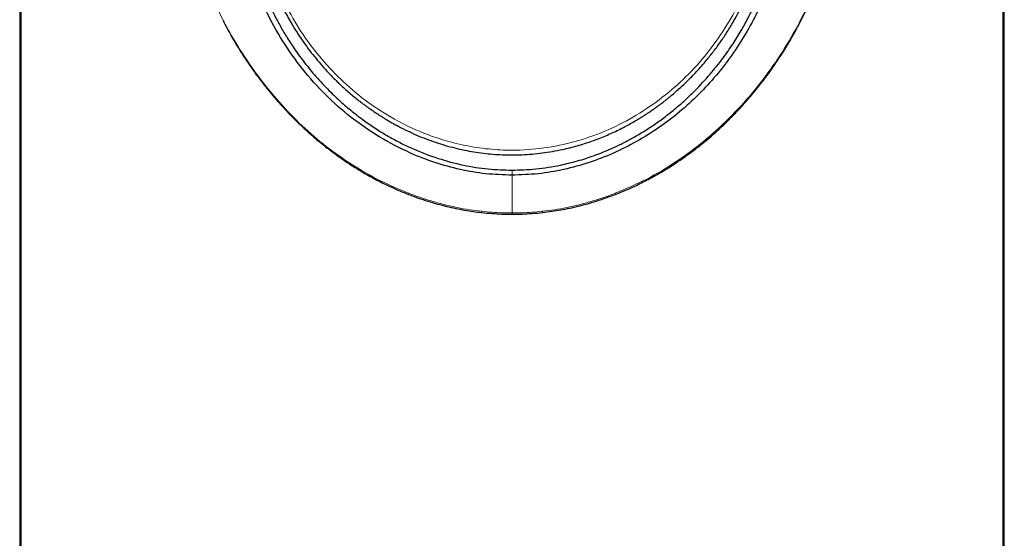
# Model space of a CAD drawing. Header units: millimetres. Extents: x 8 to 1023, y 12 to 832.
# Tile 421 of 656: x 623 to 655, y 676 to 694. Entities that reach past the tile are written whole.
import ezdxf

# ---------------------------------------------------------------- set-up
doc = ezdxf.new("R2010")
doc.units = ezdxf.units.MM

msp = doc.modelspace()

# ---------------------------------------------------------------- linework, layer by layer
at = {"color": 7, "linetype": 'Continuous', "lineweight": 30}
for p, q in [((622.554, 719.719), (622.554, 625.526)), ((655.38, 625.526), (655.38, 719.719))]:
    msp.add_line(p, q, dxfattribs=at)
at = {"color": 8, "linetype": 'Continuous', "lineweight": 0}
for p, q in [((622.556, 719.677), (622.556, 625.484)), ((655.378, 719.677), (655.378, 625.484)), ((622.605, 624.806), (622.605, 718.999)), ((655.329, 624.806), (655.329, 718.999))]:
    msp.add_line(p, q, dxfattribs=at)
at = {"color": 8, "linetype": 'Continuous', "lineweight": 0, "flags": 128}
msp.add_lwpolyline([(638.967, 688.564), (638.967, 688.407), (638.967, 688.249), (638.967, 688.092), (638.967, 687.934), (638.967, 687.777), (638.967, 687.619), (638.967, 687.461), (638.967, 687.304)], dxfattribs=at)
at = {"color": 8, "linetype": 'Continuous', "lineweight": 0}
for centre, radius, start, end in [((635.72, 687.879), 0.213, 157.4398, 167.6137), ((642.248, 687.89), 0.176, 11.3271, 23.6192), ((638.468, 687.297), 0.514, 173.094, 177.5618), ((639.556, 687.304), 0.424, 1.9611, 7.3834)]:
    msp.add_arc(centre, radius, start, end, dxfattribs=at)
for points, knots in [([(628.02, 698.362), (628.035, 698.146), (628.064, 697.722), (628.165, 697.085), (628.32, 696.376), (628.539, 695.603), (628.877, 694.684), (629.321, 693.73), (629.883, 692.753), (630.508, 691.839), (631.197, 690.989), (631.949, 690.212), (632.762, 689.511), (633.634, 688.899), (634.552, 688.369), (635.201, 688.096), (635.524, 687.961)], [0, 0, 0, 0, 0.0521812, 0.1025182, 0.1501186, 0.2184495, 0.2839759, 0.3683252, 0.4505231, 0.5313699, 0.6111083, 0.6899376, 0.7681044, 0.845884, 0.9232546, 1, 1, 1, 1]), ([(642.41, 687.961), (642.763, 688.111), (643.468, 688.411), (644.451, 689.002), (645.369, 689.68), (646.214, 690.447), (646.985, 691.29), (647.678, 692.198), (648.289, 693.158), (648.813, 694.161), (649.211, 695.11), (649.502, 695.991), (649.704, 696.79), (649.85, 697.587), (649.893, 698.104), (649.914, 698.362)], [0, 0, 0, 0, 0.084246, 0.167823, 0.25112, 0.334397, 0.417801, 0.5014, 0.584728, 0.667607, 0.750559, 0.813026, 0.875475, 0.937788, 1, 1, 1, 1]), ([(630.644, 697.05), (630.666, 696.814), (630.712, 696.343), (630.878, 695.629), (631.111, 694.926), (631.449, 694.161), (631.914, 693.348), (632.53, 692.514), (633.244, 691.747), (634.046, 691.063), (634.927, 690.478), (635.795, 690.045), (636.625, 689.742), (637.395, 689.545), (638.18, 689.424), (639.061, 689.379), (640.03, 689.448), (641.067, 689.662), (642.066, 690.008), (643.009, 690.481), (643.886, 691.064), (644.687, 691.743), (645.398, 692.509), (646.011, 693.345), (646.478, 694.161), (646.818, 694.93), (647.053, 695.634), (647.222, 696.346), (647.267, 696.815), (647.29, 697.05)], [0, 0, 0, 0, 0.0313172, 0.0623327, 0.0932221, 0.1241105, 0.1654182, 0.2069724, 0.2488093, 0.2907087, 0.3325294, 0.3744264, 0.4059489, 0.4374685, 0.4689389, 0.5003245, 0.5422022, 0.584162, 0.6259419, 0.6676606, 0.7094875, 0.7511718, 0.7927525, 0.8343683, 0.8759038, 0.9069702, 0.9379623, 0.9689347, 1, 1, 1, 1]), ([(638.967, 688.732), (638.967, 688.728), (638.967, 688.72), (638.967, 688.702), (638.967, 688.678), (638.967, 688.652), (638.967, 688.625), (638.967, 688.6), (638.967, 688.579), (638.967, 688.569), (638.967, 688.564)], [0, 0, 0, 0, 0.1112006, 0.2334279, 0.3642987, 0.4999666, 0.6356419, 0.7665316, 0.8887812, 1, 1, 1, 1]), ([(635.524, 687.961), (635.656, 687.911), (635.921, 687.813), (636.324, 687.686), (636.729, 687.576), (637.137, 687.484), (637.546, 687.409), (637.82, 687.376), (637.957, 687.359)], [0, 0, 0, 0, 0.168811, 0.336815, 0.503965, 0.670222, 0.835568, 1, 1, 1, 1]), ([(639.977, 687.359), (640.113, 687.376), (640.388, 687.409), (640.797, 687.484), (641.205, 687.576), (641.61, 687.686), (642.013, 687.813), (642.277, 687.911), (642.41, 687.961)], [0, 0, 0, 0, 0.164432, 0.329778, 0.496035, 0.663185, 0.831189, 1, 1, 1, 1]), ([(637.957, 687.359), (638.069, 687.348), (638.293, 687.326), (638.63, 687.307), (638.854, 687.305), (638.967, 687.304)], [0, 0, 0, 0, 0.33346, 0.666644, 1, 1, 1, 1]), ([(638.967, 687.304), (639.079, 687.305), (639.304, 687.307), (639.641, 687.326), (639.865, 687.348), (639.977, 687.359)], [0, 0, 0, 0, 0.333356, 0.666539, 1, 1, 1, 1]), ([(638.967, 687.304), (638.967, 687.294), (638.967, 687.274), (638.967, 687.262), (638.967, 687.265), (638.967, 687.265)], [0, 0, 0, 0, 0.435555, 0.889762, 1, 1, 1, 1])]:
    msp.add_open_spline(points, degree=3, knots=knots, dxfattribs=at)
at = {"color": 7, "linetype": 'Continuous', "lineweight": 30}
for points, knots in [([(649.952, 698.411), (649.936, 698.211), (649.905, 697.805), (649.806, 697.171), (649.675, 696.563), (649.522, 695.998), (649.308, 695.328), (648.988, 694.486), (648.655, 693.84), (648.482, 693.504)], [0, 0, 0, 0, 0.123329, 0.250994, 0.383315, 0.489046, 0.590268, 0.786893, 1, 1, 1, 1]), ([(638.967, 688.564), (638.676, 688.574), (638.094, 688.593), (637.234, 688.743), (636.394, 688.973), (635.492, 689.323), (634.549, 689.815), (633.594, 690.472), (632.73, 691.238), (631.966, 692.097), (631.307, 693.027), (630.761, 694.012), (630.346, 695.036), (630.055, 696.087), (629.984, 696.799), (629.949, 697.155)], [0, 0, 0, 0, 0.062854, 0.125474, 0.188032, 0.250607, 0.334048, 0.417409, 0.5005, 0.583601, 0.666751, 0.74958, 0.832639, 0.916286, 1, 1, 1, 1]), ([(630.13, 697.187), (630.148, 696.97), (630.182, 696.552), (630.295, 695.955), (630.435, 695.413), (630.596, 694.928), (630.766, 694.497), (630.929, 694.136), (631.091, 693.81), (631.264, 693.489), (631.479, 693.126), (631.742, 692.727), (632.059, 692.295), (632.436, 691.838), (632.847, 691.397), (633.272, 690.994), (633.685, 690.646), (634.096, 690.337), (634.5, 690.066), (634.894, 689.83), (635.276, 689.626), (635.803, 689.376), (636.485, 689.114), (637.33, 688.891), (638.156, 688.756), (638.701, 688.74), (638.967, 688.732)], [0, 0, 0, 0, 0.051909, 0.099747, 0.143517, 0.183228, 0.218886, 0.250504, 0.27389, 0.301356, 0.332906, 0.368542, 0.408265, 0.452073, 0.499967, 0.541623, 0.581281, 0.618943, 0.654614, 0.688299, 0.720005, 0.749738, 0.816518, 0.880408, 0.941524, 1, 1, 1, 1]), ([(638.967, 688.732), (639.233, 688.74), (639.777, 688.756), (640.41, 688.86), (640.869, 688.964), (641.15, 689.038), (641.433, 689.124), (641.716, 689.221), (642, 689.33), (642.296, 689.455), (642.609, 689.602), (642.94, 689.775), (643.282, 689.973), (643.632, 690.196), (643.988, 690.447), (644.348, 690.728), (644.71, 691.039), (645.126, 691.437), (645.562, 691.909), (645.984, 692.435), (646.327, 692.924), (646.6, 693.366), (646.814, 693.753), (647.01, 694.145), (647.206, 694.585), (647.408, 695.121), (647.59, 695.738), (647.739, 696.435), (647.782, 696.928), (647.804, 697.187)], [0, 0, 0, 0, 0.058467, 0.119575, 0.140563, 0.161865, 0.183484, 0.205424, 0.227691, 0.250286, 0.276166, 0.303562, 0.332479, 0.362923, 0.394895, 0.4284, 0.46344, 0.500019, 0.555498, 0.605417, 0.649777, 0.688575, 0.721815, 0.749501, 0.787908, 0.832146, 0.882233, 0.938181, 1, 1, 1, 1]), ([(647.985, 697.155), (647.962, 696.888), (647.914, 696.353), (647.737, 695.559), (647.488, 694.778), (647.162, 694.015), (646.765, 693.273), (646.303, 692.559), (645.778, 691.88), (645.196, 691.244), (644.558, 690.661), (643.867, 690.138), (643.129, 689.678), (642.351, 689.288), (641.539, 688.973), (640.7, 688.743), (639.839, 688.593), (639.258, 688.574), (638.967, 688.564)], [0, 0, 0, 0, 0.062832, 0.125652, 0.188257, 0.250453, 0.312526, 0.374843, 0.437255, 0.499573, 0.561866, 0.624336, 0.686899, 0.749481, 0.812038, 0.874575, 0.937171, 1, 1, 1, 1]), ([(630.61, 696.194), (630.613, 696.179), (630.62, 696.145), (630.633, 696.089), (630.648, 696.023), (630.666, 695.947), (630.687, 695.862), (630.719, 695.734), (630.767, 695.564), (630.832, 695.35), (630.908, 695.124), (630.996, 694.888), (631.089, 694.66), (631.186, 694.442), (631.283, 694.235), (631.391, 694.023), (631.508, 693.806), (631.652, 693.556), (631.823, 693.282), (632.02, 692.991), (632.222, 692.716), (632.429, 692.455), (632.638, 692.209), (632.834, 691.993), (633.015, 691.805), (633.181, 691.643), (633.345, 691.489), (633.506, 691.345), (633.661, 691.213), (633.798, 691.101), (633.918, 691.008), (634.02, 690.93), (634.099, 690.871), (634.158, 690.828), (634.196, 690.801), (634.228, 690.779), (634.251, 690.763), (634.272, 690.748), (634.299, 690.729), (634.34, 690.701), (634.394, 690.664), (634.463, 690.618), (634.541, 690.568), (634.626, 690.513), (634.717, 690.457), (634.819, 690.395), (634.932, 690.33), (635.053, 690.262), (635.236, 690.163), (635.479, 690.04), (635.787, 689.9), (636.101, 689.772), (636.419, 689.658), (636.739, 689.557), (637.059, 689.471), (637.378, 689.399), (637.695, 689.341), (638.012, 689.295), (638.33, 689.263), (638.65, 689.243), (638.976, 689.236), (639.305, 689.244), (639.639, 689.266), (639.976, 689.302), (640.315, 689.354), (640.623, 689.414), (640.899, 689.479), (641.143, 689.544), (641.387, 689.618), (641.629, 689.699), (641.865, 689.786), (642.091, 689.878), (642.31, 689.974), (642.523, 690.075), (642.728, 690.179), (642.919, 690.283), (643.075, 690.373), (643.201, 690.449), (643.3, 690.51), (643.394, 690.569), (643.481, 690.626), (643.559, 690.678), (643.625, 690.724), (643.68, 690.762), (643.727, 690.795), (643.778, 690.831), (643.833, 690.872), (643.895, 690.917), (643.959, 690.965), (644.028, 691.018), (644.1, 691.074), (644.195, 691.151), (644.315, 691.249), (644.459, 691.373), (644.609, 691.507), (644.763, 691.652), (644.921, 691.808), (645.083, 691.977), (645.248, 692.156), (645.443, 692.382), (645.662, 692.655), (645.899, 692.976), (646.121, 693.306), (646.318, 693.627), (646.492, 693.937), (646.644, 694.235), (646.76, 694.483), (646.846, 694.681), (646.905, 694.825), (646.962, 694.969), (647.014, 695.111), (647.064, 695.253), (647.109, 695.391), (647.15, 695.525), (647.186, 695.646), (647.216, 695.757), (647.241, 695.851), (647.26, 695.931), (647.276, 695.996), (647.288, 696.05), (647.298, 696.093), (647.306, 696.131), (647.318, 696.178), (647.325, 696.212), (647.329, 696.231)], [0, 0, 0, 0, 0.001995, 0.00446, 0.007404, 0.010835, 0.014758, 0.019146, 0.028538, 0.038493, 0.049013, 0.060102, 0.071763, 0.081331, 0.091257, 0.101546, 0.112199, 0.123205, 0.138652, 0.153664, 0.168237, 0.18237, 0.196058, 0.209297, 0.21938, 0.229182, 0.238686, 0.247879, 0.256494, 0.26442, 0.270256, 0.275655, 0.280619, 0.282808, 0.284857, 0.286501, 0.287693, 0.288435, 0.289793, 0.291858, 0.294628, 0.298105, 0.302288, 0.306314, 0.310831, 0.315839, 0.321339, 0.327308, 0.333375, 0.347579, 0.361649, 0.376039, 0.390269, 0.404338, 0.418242, 0.431979, 0.445547, 0.458942, 0.472279, 0.485774, 0.499429, 0.513266, 0.527306, 0.541542, 0.555965, 0.570567, 0.581102, 0.591719, 0.602414, 0.613184, 0.623884, 0.634124, 0.643897, 0.654112, 0.663785, 0.672911, 0.681487, 0.686595, 0.691483, 0.696152, 0.700601, 0.704611, 0.707999, 0.710763, 0.712937, 0.715411, 0.718597, 0.721597, 0.725036, 0.728745, 0.732596, 0.736587, 0.744157, 0.752185, 0.760665, 0.769598, 0.778988, 0.788856, 0.7992, 0.809914, 0.826831, 0.84379, 0.860782, 0.877798, 0.89225, 0.906712, 0.921183, 0.928009, 0.934838, 0.941669, 0.948431, 0.954809, 0.96155, 0.967751, 0.973413, 0.978536, 0.983121, 0.986531, 0.989566, 0.992228, 0.993978, 0.995556, 0.997483, 1, 1, 1, 1]), ([(629.576, 693.287), (629.547, 693.331), (629.461, 693.466), (629.396, 693.611), (629.352, 693.708)], [0, 0, 0, 0, 0.328268, 1, 1, 1, 1]), ([(642.421, 687.925), (642.51, 687.96), (642.684, 688.029), (642.935, 688.14), (643.173, 688.251), (643.397, 688.363), (643.609, 688.475), (643.808, 688.585), (644.001, 688.698), (644.187, 688.811), (644.365, 688.925), (644.529, 689.034), (644.681, 689.139), (644.82, 689.238), (644.946, 689.331), (645.062, 689.419), (645.172, 689.504), (645.279, 689.589), (645.424, 689.707), (645.605, 689.86), (645.801, 690.035), (645.979, 690.199), (646.138, 690.353), (646.298, 690.512), (646.454, 690.674), (646.603, 690.833), (646.74, 690.986), (646.865, 691.128), (646.97, 691.253), (647.059, 691.36), (647.133, 691.451), (647.203, 691.54), (647.275, 691.631), (647.351, 691.729), (647.431, 691.836), (647.516, 691.951), (647.61, 692.081), (647.712, 692.228), (647.823, 692.39), (647.936, 692.561), (648.048, 692.737), (648.193, 692.974), (648.342, 693.226), (648.447, 693.421), (648.487, 693.496)], [0, 0, 0, 0, 0.034045, 0.066668, 0.097887, 0.127716, 0.156167, 0.183252, 0.208979, 0.235719, 0.260835, 0.284333, 0.306218, 0.326496, 0.34517, 0.362244, 0.378315, 0.394631, 0.411231, 0.444668, 0.479209, 0.504877, 0.531128, 0.557963, 0.585288, 0.611418, 0.635743, 0.658263, 0.678977, 0.693984, 0.707874, 0.720811, 0.734444, 0.749201, 0.765085, 0.782098, 0.800244, 0.822321, 0.84584, 0.870519, 0.895396, 0.92038, 0.969782, 1, 1, 1, 1]), ([(629.566, 693.277), (629.617, 693.187), (629.725, 692.997), (629.875, 692.754), (630.009, 692.544), (630.117, 692.38), (630.224, 692.224), (630.328, 692.076), (630.427, 691.938), (630.523, 691.809), (630.613, 691.691), (630.696, 691.583), (630.777, 691.481), (630.859, 691.379), (630.949, 691.271), (631.047, 691.155), (631.155, 691.03), (631.274, 690.896), (631.403, 690.755), (631.541, 690.61), (631.684, 690.464), (631.827, 690.322), (631.97, 690.186), (632.142, 690.026), (632.344, 689.847), (632.575, 689.653), (632.766, 689.501), (632.919, 689.383), (633.039, 689.293), (633.171, 689.197), (633.316, 689.095), (633.473, 688.988), (633.644, 688.877), (633.828, 688.761), (634.026, 688.642), (634.239, 688.521), (634.466, 688.399), (634.706, 688.278), (634.96, 688.157), (635.23, 688.037), (635.417, 687.963), (635.513, 687.925)], [0, 0, 0, 0, 0.038307, 0.080529, 0.105248, 0.129703, 0.152967, 0.174852, 0.196044, 0.215718, 0.233878, 0.250525, 0.265813, 0.281593, 0.298813, 0.317474, 0.337575, 0.359571, 0.383065, 0.408031, 0.433196, 0.457876, 0.482074, 0.505789, 0.544164, 0.581216, 0.616948, 0.633766, 0.652122, 0.672126, 0.693782, 0.717094, 0.742068, 0.76871, 0.797028, 0.827032, 0.858733, 0.891533, 0.925998, 0.962147, 1, 1, 1, 1]), ([(635.513, 687.925), (635.622, 687.883), (635.837, 687.802), (636.16, 687.695), (636.476, 687.602), (636.785, 687.522), (637.088, 687.454), (637.383, 687.399), (637.671, 687.353), (637.861, 687.33), (637.954, 687.319)], [0, 0, 0, 0, 0.138946, 0.27362, 0.40419, 0.530805, 0.653594, 0.772666, 0.888111, 1, 1, 1, 1]), ([(639.98, 687.319), (640.084, 687.331), (640.29, 687.356), (640.593, 687.406), (640.885, 687.463), (641.168, 687.527), (641.467, 687.605), (641.781, 687.698), (642.108, 687.806), (642.318, 687.886), (642.421, 687.925)], [0, 0, 0, 0, 0.125033, 0.246503, 0.36456, 0.47933, 0.59092, 0.732385, 0.868707, 1, 1, 1, 1]), ([(637.954, 687.319), (638.066, 687.308), (638.291, 687.285), (638.628, 687.267), (638.854, 687.265), (638.967, 687.264)], [0, 0, 0, 0, 0.333427, 0.666611, 1, 1, 1, 1]), ([(638.967, 687.264), (639.08, 687.265), (639.305, 687.267), (639.643, 687.285), (639.868, 687.308), (639.98, 687.319)], [0, 0, 0, 0, 0.333388, 0.666573, 1, 1, 1, 1])]:
    msp.add_open_spline(points, degree=3, knots=knots, dxfattribs=at)

doc.saveas('drawing.dxf')
